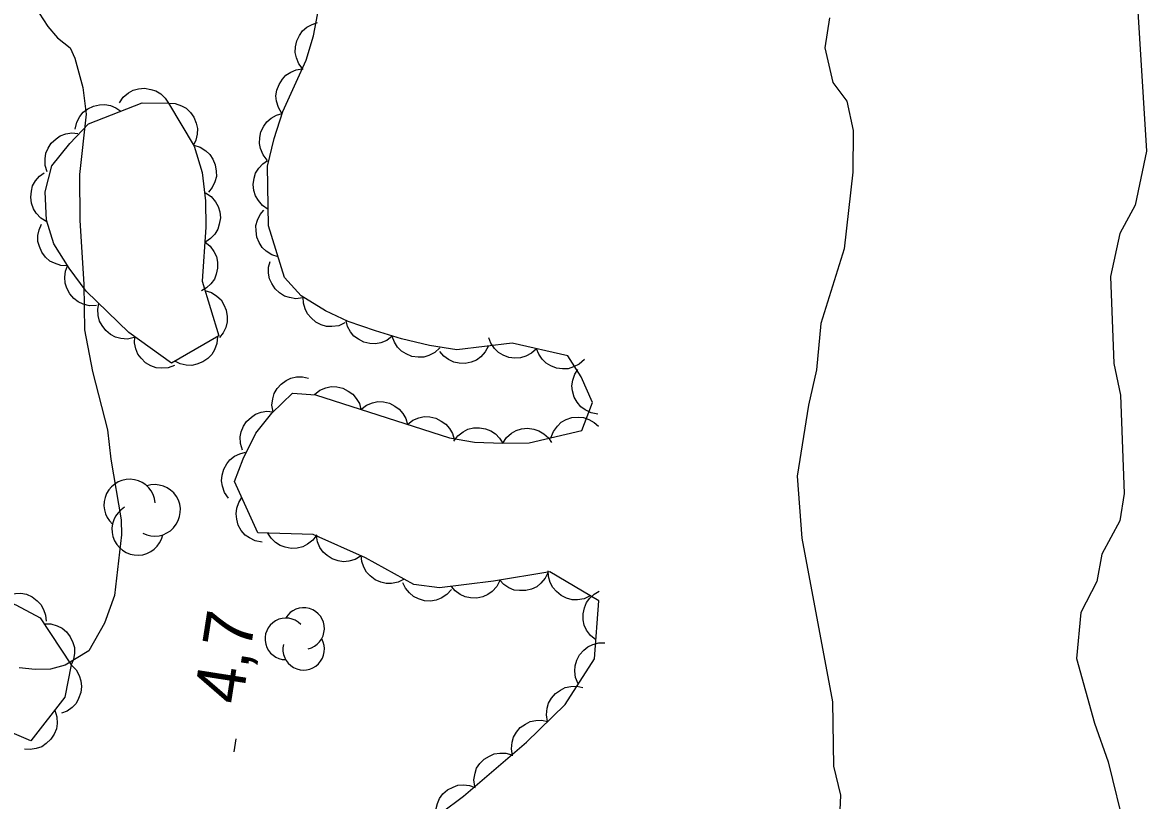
# Model space of a CAD drawing. Extents: x 282461 to 284471, y 5554090 to 5557646.
# Drawn here: x 283348.8 to 283417.8, y 5556864.7 to 5556912.4 of the extents above; entities that cross this region are included whole.
import ezdxf

# ---------------------------------------------------------------- set-up
doc = ezdxf.new("R2010")
doc.units = 0
for name, color, linetype in [('Niveau 2', 7, 'Continuous'), ('Niveau 3', 7, 'Continuous'), ('Niveau 44', 7, 'Continuous')]:
    doc.layers.add(name, color=color, linetype=linetype)

msp = doc.modelspace()

# ---------------------------------------------------------------- linework, layer by layer
at = {"layer": 'Niveau 2'}
for points in [[(283348.14, 5556915.85), (283349.21, 5556914.24), (283349.81, 5556912.97), (283350.34, 5556912.16), (283350.93, 5556911.47), (283351.7, 5556910.84), (283352, 5556910.21), (283352.49, 5556908.41), (283352.68, 5556906.79), (283352.27, 5556903.07), (283352.31, 5556900.28), (283352.54, 5556896.33), (283352.58, 5556893.55), (283353.08, 5556891), (283354, 5556887.41), (283354.2, 5556885.61), (283354.83, 5556881.9), (283354.85, 5556880.97), (283354.43, 5556877.25), (283353.82, 5556875.56), (283352.85, 5556873.86), (283351.41, 5556872.97), (283350.49, 5556872.73)], [(283417.15, 5556914.73), (283417.78, 5556904.52), (283417.09, 5556901.2), (283416.14, 5556899.45), (283415.56, 5556896.82), (283415.78, 5556891.49), (283416.18, 5556889.53), (283416.4, 5556883.5), (283416.15, 5556881.82), (283415.03, 5556879.79), (283414.74, 5556878.11), (283413.74, 5556876.21), (283413.48, 5556873.38), (283414.59, 5556869.41), (283415.42, 5556867.05), (283416.46, 5556862.79)], [(283398.32, 5556912.7), (283398.03, 5556910.86), (283398.53, 5556908.72), (283399.39, 5556907.57), (283399.78, 5556905.78), (283399.76, 5556903.23), (283399.21, 5556898.51), (283397.78, 5556893.94), (283397.53, 5556891.09), (283397.03, 5556888.93), (283396.34, 5556884.57), (283396.62, 5556880.77), (283398.5, 5556870.73), (283398.57, 5556866.78), (283398.99, 5556864.99), (283398.94, 5556863.62)], [(283350.49, 5556872.73), (283349.56, 5556872.71), (283348.57, 5556872.82)]]:
    msp.add_lwpolyline(points, dxfattribs=at)
at = {"layer": 'Niveau 3'}
msp.add_line((283361.77, 5556867.66), (283361.89, 5556868.45), dxfattribs=at)
at = {"layer": 'Niveau 44'}
for points in [[(283373.11, 5556862.89), (283375.86, 5556864.94), (283379.71, 5556868.25), (283382.09, 5556870.56), (283383.89, 5556873.37), (283384.15, 5556876.92), (283381.15, 5556878.71), (283377.7, 5556878.12), (283374.38, 5556877.71), (283372.8, 5556877.93), (283369.83, 5556879.56), (283366.63, 5556880.99), (283363.23, 5556881.09), (283361.8, 5556884.24), (283362.33, 5556885.64), (283363.11, 5556887.21), (283364.09, 5556888.44), (283365.36, 5556889.66), (283366.76, 5556889.57), (283374.99, 5556886.92), (283376.52, 5556886.66), (283378.27, 5556886.59), (283379.89, 5556886.61), (283383.11, 5556887.38), (283383.78, 5556889.09), (283383.08, 5556890.66), (283382.26, 5556891.96), (283378.84, 5556892.73), (283375.44, 5556892.33), (283373.76, 5556892.59), (283372.05, 5556893), (283370.46, 5556893.49), (283368.78, 5556894.05), (283367.38, 5556894.71), (283365.89, 5556895.63), (283364.87, 5556896.76), (283363.89, 5556899.93), (283363.83, 5556903.6), (283364.23, 5556905.28), (283364.76, 5556906.95), (283366.19, 5556910.1), (283366.65, 5556911.58), (283366.98, 5556913.3)], [(283366.01, 5556909.53), (283365.75, 5556909.86), (283365.6, 5556910.24), (283365.52, 5556910.56), (283365.54, 5556910.91), (283365.62, 5556911.27), (283365.79, 5556911.61), (283365.97, 5556911.89), (283366.24, 5556912.11), (283366.56, 5556912.29), (283366.9, 5556912.4)], [(283364.7, 5556906.83), (283364.49, 5556907.18), (283364.38, 5556907.58), (283364.34, 5556907.91), (283364.4, 5556908.25), (283364.53, 5556908.6), (283364.74, 5556908.92), (283364.95, 5556909.17), (283365.25, 5556909.36), (283365.59, 5556909.5), (283365.94, 5556909.56)], [(283354.73, 5556907.48), (283354.96, 5556907.82), (283355.28, 5556908.08), (283355.57, 5556908.25), (283355.91, 5556908.34), (283356.28, 5556908.37), (283356.66, 5556908.3), (283356.97, 5556908.21), (283357.27, 5556908.02), (283357.54, 5556907.76), (283357.74, 5556907.46)], [(283357.74, 5556907.46), (283359.31, 5556904.81), (283359.82, 5556903.2), (283360.02, 5556901.46), (283360.03, 5556899.84), (283359.8, 5556896.53), (283360.84, 5556893.18), (283357.92, 5556891.51), (283355.31, 5556893.38), (283352.68, 5556895.92), (283351.65, 5556897.34), (283350.71, 5556898.82), (283350.26, 5556900.28), (283350.17, 5556902.02), (283350.59, 5556903.61), (283351.68, 5556904.99), (283352.84, 5556906.19), (283356.12, 5556907.47), (283357.74, 5556907.46)], [(283357.74, 5556907.46), (283358.16, 5556907.43), (283358.54, 5556907.29), (283358.83, 5556907.14), (283359.09, 5556906.89), (283359.3, 5556906.59), (283359.44, 5556906.23), (283359.53, 5556905.91), (283359.51, 5556905.56), (283359.43, 5556905.19), (283359.28, 5556904.87)], [(283352.01, 5556905.87), (283352.11, 5556906.28), (283352.31, 5556906.63), (283352.51, 5556906.9), (283352.8, 5556907.1), (283353.13, 5556907.27), (283353.51, 5556907.35), (283353.83, 5556907.38), (283354.18, 5556907.31), (283354.52, 5556907.17), (283354.82, 5556906.96)], [(283363.81, 5556903.96), (283363.55, 5556904.29), (283363.4, 5556904.67), (283363.33, 5556904.99), (283363.34, 5556905.34), (283363.42, 5556905.7), (283363.6, 5556906.04), (283363.78, 5556906.32), (283364.05, 5556906.54), (283364.37, 5556906.72), (283364.72, 5556906.82)], [(283350.3, 5556903.24), (283350.17, 5556903.64), (283350.17, 5556904.05), (283350.21, 5556904.38), (283350.35, 5556904.7), (283350.55, 5556905.01), (283350.84, 5556905.27), (283351.1, 5556905.46), (283351.44, 5556905.57), (283351.8, 5556905.63), (283352.17, 5556905.6)], [(283359.29, 5556904.87), (283359.69, 5556904.75), (283360.03, 5556904.53), (283360.28, 5556904.31), (283360.47, 5556904.01), (283360.61, 5556903.67), (283360.67, 5556903.29), (283360.68, 5556902.96), (283360.58, 5556902.62), (283360.42, 5556902.28), (283360.2, 5556902)], [(283363.87, 5556900.94), (283363.52, 5556901.17), (283363.26, 5556901.48), (283363.09, 5556901.76), (283362.99, 5556902.1), (283362.95, 5556902.47), (283363.01, 5556902.85), (283363.09, 5556903.16), (283363.28, 5556903.46), (283363.53, 5556903.74), (283363.82, 5556903.94)], [(283350.27, 5556900.18), (283349.91, 5556900.4), (283349.63, 5556900.7), (283349.45, 5556900.98), (283349.34, 5556901.31), (283349.29, 5556901.68), (283349.33, 5556902.06), (283349.4, 5556902.38), (283349.58, 5556902.69), (283349.82, 5556902.97), (283350.11, 5556903.19)], [(283360.02, 5556901.95), (283360.37, 5556901.72), (283360.63, 5556901.4), (283360.8, 5556901.12), (283360.89, 5556900.78), (283360.93, 5556900.41), (283360.86, 5556900.03), (283360.78, 5556899.72), (283360.59, 5556899.42), (283360.33, 5556899.15), (283360.04, 5556898.94)], [(283364.48, 5556898.03), (283364.08, 5556898.15), (283363.74, 5556898.38), (283363.49, 5556898.6), (283363.3, 5556898.9), (283363.17, 5556899.24), (283363.12, 5556899.62), (283363.11, 5556899.94), (283363.2, 5556900.28), (283363.37, 5556900.62), (283363.59, 5556900.9)], [(283351.56, 5556897.48), (283351.14, 5556897.5), (283350.75, 5556897.63), (283350.45, 5556897.77), (283350.2, 5556898.01), (283349.97, 5556898.31), (283349.82, 5556898.66), (283349.73, 5556898.97), (283349.73, 5556899.33), (283349.8, 5556899.69), (283349.94, 5556900.03)], [(283359.97, 5556898.94), (283360.3, 5556898.68), (283360.53, 5556898.35), (283360.69, 5556898.05), (283360.75, 5556897.71), (283360.76, 5556897.34), (283360.67, 5556896.96), (283360.56, 5556896.65), (283360.34, 5556896.37), (283360.07, 5556896.12), (283359.76, 5556895.94)], [(283365.99, 5556895.52), (283365.57, 5556895.46), (283365.17, 5556895.53), (283364.86, 5556895.62), (283364.56, 5556895.81), (283364.29, 5556896.06), (283364.09, 5556896.39), (283363.94, 5556896.68), (283363.89, 5556897.03), (283363.89, 5556897.4), (283363.98, 5556897.75)], [(283353.32, 5556895.04), (283352.9, 5556895.02), (283352.51, 5556895.13), (283352.2, 5556895.26), (283351.93, 5556895.48), (283351.68, 5556895.76), (283351.51, 5556896.11), (283351.4, 5556896.41), (283351.38, 5556896.77), (283351.43, 5556897.14), (283351.55, 5556897.48)], [(283359.98, 5556895.96), (283360.38, 5556895.84), (283360.72, 5556895.61), (283360.97, 5556895.39), (283361.15, 5556895.09), (283361.29, 5556894.75), (283361.35, 5556894.37), (283361.35, 5556894.04), (283361.26, 5556893.7), (283361.1, 5556893.37), (283360.87, 5556893.08)], [(283355.63, 5556893.07), (283355.22, 5556892.98), (283354.81, 5556893.02), (283354.49, 5556893.09), (283354.18, 5556893.26), (283353.89, 5556893.5), (283353.67, 5556893.81), (283353.5, 5556894.09), (283353.42, 5556894.43), (283353.4, 5556894.81), (283353.46, 5556895.16)], [(283368.57, 5556893.98), (283368.19, 5556893.8), (283367.78, 5556893.75), (283367.45, 5556893.75), (283367.12, 5556893.86), (283366.79, 5556894.02), (283366.5, 5556894.28), (283366.28, 5556894.52), (283366.13, 5556894.84), (283366.03, 5556895.19), (283366.02, 5556895.55)], [(283371.48, 5556893.15), (283371.15, 5556892.89), (283370.77, 5556892.75), (283370.45, 5556892.68), (283370.1, 5556892.7), (283369.74, 5556892.79), (283369.4, 5556892.97), (283369.13, 5556893.15), (283368.91, 5556893.43), (283368.73, 5556893.75), (283368.64, 5556894.1)], [(283358.12, 5556891.36), (283357.73, 5556891.22), (283357.32, 5556891.19), (283356.99, 5556891.22), (283356.66, 5556891.34), (283356.34, 5556891.53), (283356.07, 5556891.81), (283355.87, 5556892.06), (283355.74, 5556892.39), (283355.66, 5556892.76), (283355.67, 5556893.12)], [(283360.75, 5556893.13), (283360.72, 5556892.71), (283360.57, 5556892.33), (283360.41, 5556892.04), (283360.16, 5556891.79), (283359.86, 5556891.58), (283359.49, 5556891.45), (283359.18, 5556891.37), (283358.82, 5556891.39), (283358.46, 5556891.47), (283358.14, 5556891.63)], [(283374.4, 5556892.44), (283374.09, 5556892.15), (283373.72, 5556891.98), (283373.41, 5556891.88), (283373.06, 5556891.87), (283372.69, 5556891.92), (283372.34, 5556892.07), (283372.05, 5556892.23), (283371.81, 5556892.49), (283371.61, 5556892.8), (283371.48, 5556893.14)], [(283380.34, 5556892.39), (283380.03, 5556892.11), (283379.67, 5556891.93), (283379.36, 5556891.82), (283379, 5556891.81), (283378.64, 5556891.86), (283378.28, 5556892), (283378, 5556892.16), (283377.75, 5556892.41), (283377.54, 5556892.72), (283377.41, 5556893.05)], [(283377.38, 5556892.56), (283377.19, 5556892.19), (283376.91, 5556891.9), (283376.65, 5556891.69), (283376.32, 5556891.56), (283375.96, 5556891.49), (283375.58, 5556891.51), (283375.25, 5556891.56), (283374.94, 5556891.72), (283374.64, 5556891.94), (283374.4, 5556892.21)], [(283383.27, 5556891.73), (283382.96, 5556891.45), (283382.6, 5556891.27), (283382.28, 5556891.16), (283381.93, 5556891.15), (283381.57, 5556891.2), (283381.21, 5556891.34), (283380.92, 5556891.5), (283380.68, 5556891.75), (283380.47, 5556892.06), (283380.34, 5556892.39)], [(283384.1, 5556888.38), (283383.68, 5556888.45), (283383.32, 5556888.64), (283383.05, 5556888.83), (283382.83, 5556889.1), (283382.65, 5556889.42), (283382.55, 5556889.8), (283382.51, 5556890.12), (283382.56, 5556890.47), (283382.68, 5556890.82), (283382.87, 5556891.12)], [(283364.16, 5556888.51), (283364.09, 5556888.92), (283364.14, 5556889.32), (283364.23, 5556889.64), (283364.41, 5556889.94), (283364.65, 5556890.22), (283364.97, 5556890.44), (283365.26, 5556890.59), (283365.6, 5556890.66), (283365.97, 5556890.66), (283366.33, 5556890.59)], [(283366.7, 5556889.59), (283367.03, 5556889.85), (283367.41, 5556889.99), (283367.73, 5556890.07), (283368.08, 5556890.05), (283368.44, 5556889.97), (283368.78, 5556889.79), (283369.05, 5556889.61), (283369.27, 5556889.34), (283369.46, 5556889.02), (283369.56, 5556888.67)], [(283369.56, 5556888.67), (283369.89, 5556888.93), (283370.26, 5556889.07), (283370.59, 5556889.15), (283370.94, 5556889.13), (283371.3, 5556889.05), (283371.64, 5556888.87), (283371.91, 5556888.69), (283372.13, 5556888.42), (283372.31, 5556888.1), (283372.41, 5556887.75)], [(283362.28, 5556886.17), (283362.16, 5556886.57), (283362.15, 5556886.98), (283362.2, 5556887.3), (283362.34, 5556887.63), (283362.54, 5556887.93), (283362.83, 5556888.19), (283363.09, 5556888.38), (283363.43, 5556888.49), (283363.79, 5556888.55), (283364.15, 5556888.52)], [(283372.41, 5556887.75), (283372.74, 5556888.01), (283373.12, 5556888.15), (283373.44, 5556888.23), (283373.79, 5556888.21), (283374.15, 5556888.13), (283374.49, 5556887.95), (283374.77, 5556887.77), (283374.99, 5556887.5), (283375.17, 5556887.18), (283375.27, 5556886.83)], [(283381.22, 5556886.93), (283381.37, 5556887.32), (283381.62, 5556887.64), (283381.85, 5556887.88), (283382.16, 5556888.04), (283382.51, 5556888.16), (283382.9, 5556888.18), (283383.22, 5556888.17), (283383.55, 5556888.05), (283383.88, 5556887.87), (283384.14, 5556887.63)], [(283375.26, 5556886.71), (283375.51, 5556887.05), (283375.84, 5556887.29), (283376.12, 5556887.45), (283376.47, 5556887.53), (283376.84, 5556887.54), (283377.21, 5556887.47), (283377.52, 5556887.36), (283377.81, 5556887.16), (283378.07, 5556886.9), (283378.26, 5556886.59)], [(283378.26, 5556886.59), (283378.49, 5556886.94), (283378.8, 5556887.2), (283379.08, 5556887.37), (283379.42, 5556887.47), (283379.79, 5556887.51), (283380.17, 5556887.45), (283380.48, 5556887.36), (283380.78, 5556887.17), (283381.06, 5556886.92), (283381.26, 5556886.63)], [(283361.42, 5556883.23), (283361.18, 5556883.57), (283361.05, 5556883.96), (283360.99, 5556884.28), (283361.03, 5556884.63), (283361.13, 5556884.99), (283361.32, 5556885.32), (283361.51, 5556885.58), (283361.8, 5556885.79), (283362.13, 5556885.95), (283362.48, 5556886.04)], [(283363.49, 5556880.53), (283363.07, 5556880.6), (283362.71, 5556880.78), (283362.44, 5556880.96), (283362.21, 5556881.24), (283362.03, 5556881.56), (283361.94, 5556881.93), (283361.89, 5556882.25), (283361.94, 5556882.6), (283362.06, 5556882.95), (283362.25, 5556883.26)], [(283366.85, 5556880.98), (283366.6, 5556880.64), (283366.28, 5556880.4), (283365.99, 5556880.23), (283365.65, 5556880.15), (283365.28, 5556880.13), (283364.91, 5556880.21), (283364.6, 5556880.31), (283364.31, 5556880.51), (283364.04, 5556880.77), (283363.85, 5556881.07)], [(283369.57, 5556879.68), (283369.21, 5556879.46), (283368.82, 5556879.35), (283368.49, 5556879.31), (283368.15, 5556879.37), (283367.8, 5556879.49), (283367.48, 5556879.7), (283367.23, 5556879.91), (283367.04, 5556880.2), (283366.89, 5556880.55), (283366.83, 5556880.9)], [(283372.21, 5556878.25), (283371.84, 5556878.06), (283371.44, 5556877.99), (283371.11, 5556877.98), (283370.77, 5556878.06), (283370.43, 5556878.21), (283370.13, 5556878.45), (283369.9, 5556878.68), (283369.73, 5556878.99), (283369.61, 5556879.34), (283369.58, 5556879.7)], [(283381.04, 5556878.69), (283380.87, 5556878.31), (283380.6, 5556878.01), (283380.35, 5556877.79), (283380.03, 5556877.64), (283379.67, 5556877.55), (283379.29, 5556877.55), (283378.97, 5556877.58), (283378.64, 5556877.72), (283378.33, 5556877.93), (283378.08, 5556878.19)], [(283383.63, 5556877.23), (283383.25, 5556877.05), (283382.85, 5556876.99), (283382.52, 5556876.99), (283382.18, 5556877.09), (283381.85, 5556877.25), (283381.56, 5556877.5), (283381.33, 5556877.73), (283381.18, 5556878.05), (283381.08, 5556878.41), (283381.05, 5556878.77)], [(283375.11, 5556877.61), (283374.83, 5556877.3), (283374.48, 5556877.09), (283374.17, 5556876.96), (283373.83, 5556876.91), (283373.46, 5556876.93), (283373.09, 5556877.05), (283372.79, 5556877.18), (283372.53, 5556877.41), (283372.29, 5556877.7), (283372.13, 5556878.02)], [(283378.09, 5556878.17), (283377.9, 5556877.8), (283377.61, 5556877.5), (283377.35, 5556877.3), (283377.03, 5556877.17), (283376.67, 5556877.09), (283376.28, 5556877.11), (283375.96, 5556877.16), (283375.65, 5556877.31), (283375.34, 5556877.53), (283375.11, 5556877.8)], [(283351.77, 5556872.99), (283351.38, 5556871.01), (283349.3, 5556868.34), (283346.07, 5556869.71), (283344.64, 5556870.67), (283343.23, 5556871.71), (283342.73, 5556873.09), (283342.84, 5556874.84), (283343.73, 5556876.01), (283345.23, 5556876.92), (283346.71, 5556877.28), (283348.37, 5556876.68), (283349.86, 5556875.88), (283351.77, 5556872.99)], [(283347.57, 5556877.11), (283347.95, 5556877.3), (283348.35, 5556877.38), (283348.68, 5556877.4), (283349.03, 5556877.32), (283349.37, 5556877.17), (283349.68, 5556876.93), (283349.91, 5556876.7), (283350.08, 5556876.39), (283350.2, 5556876.04), (283350.24, 5556875.67)], [(283383.97, 5556874.53), (283383.65, 5556874.79), (283383.41, 5556875.12), (283383.26, 5556875.42), (283383.2, 5556875.76), (283383.19, 5556876.13), (283383.29, 5556876.5), (283383.4, 5556876.81), (283383.61, 5556877.09), (283383.88, 5556877.34), (283384.19, 5556877.52)], [(283350.1, 5556875.52), (283350.52, 5556875.51), (283350.91, 5556875.39), (283351.21, 5556875.25), (283351.48, 5556875.01), (283351.71, 5556874.72), (283351.87, 5556874.37), (283351.97, 5556874.05), (283351.97, 5556873.7), (283351.91, 5556873.33), (283351.77, 5556872.99)], [(283382.9, 5556871.82), (283382.73, 5556872.21), (283382.69, 5556872.61), (283382.7, 5556872.94), (283382.8, 5556873.28), (283382.97, 5556873.6), (283383.23, 5556873.89), (283383.48, 5556874.1), (283383.8, 5556874.25), (283384.16, 5556874.34), (283384.52, 5556874.35)], [(283351.77, 5556872.99), (283352.07, 5556872.69), (283352.26, 5556872.33), (283352.37, 5556872.01), (283352.4, 5556871.66), (283352.36, 5556871.29), (283352.22, 5556870.93), (283352.07, 5556870.63), (283351.82, 5556870.38), (283351.52, 5556870.16), (283351.18, 5556870.02)], [(283381.01, 5556869.51), (283380.94, 5556869.93), (283380.99, 5556870.33), (283381.07, 5556870.65), (283381.25, 5556870.95), (283381.49, 5556871.23), (283381.81, 5556871.45), (283382.1, 5556871.6), (283382.44, 5556871.67), (283382.81, 5556871.68), (283383.17, 5556871.6)], [(283350.76, 5556870.21), (283350.89, 5556869.81), (283350.9, 5556869.4), (283350.86, 5556869.07), (283350.72, 5556868.74), (283350.52, 5556868.43), (283350.23, 5556868.17), (283349.97, 5556867.97), (283349.63, 5556867.86), (283349.26, 5556867.8), (283348.9, 5556867.82)], [(283378.86, 5556867.42), (283378.79, 5556867.84), (283378.83, 5556868.24), (283378.92, 5556868.56), (283379.1, 5556868.86), (283379.34, 5556869.14), (283379.66, 5556869.36), (283379.94, 5556869.51), (283380.29, 5556869.58), (283380.66, 5556869.59), (283381.01, 5556869.51)], [(283376.54, 5556865.52), (283376.49, 5556865.94), (283376.56, 5556866.34), (283376.66, 5556866.65), (283376.86, 5556866.94), (283377.12, 5556867.2), (283377.45, 5556867.4), (283377.74, 5556867.54), (283378.09, 5556867.58), (283378.46, 5556867.57), (283378.81, 5556867.48)], [(283374.17, 5556863.68), (283374.15, 5556864.1), (283374.25, 5556864.49), (283374.37, 5556864.8), (283374.59, 5556865.07), (283374.87, 5556865.32), (283375.21, 5556865.49), (283375.51, 5556865.61), (283375.86, 5556865.63), (283376.23, 5556865.59), (283376.57, 5556865.47)]]:
    msp.add_lwpolyline(points, dxfattribs=at)
for centre, radius, start, end in [((283355.358, 5556882.801), 1.58, 5.07181, 227.75617), ((283356.895, 5556882.473), 1.58, 242.25031, 107.93891), ((283355.85, 5556881.3), 1.58, 120.40412, 347.8612), ((283366.04, 5556875.226), 1.275, 282.26917, 149.72625), ((283364.943, 5556874.588), 1.275, 44.11537, 269.80396), ((283366.04, 5556873.951), 1.275, 166.93686, 29.62122)]:
    msp.add_arc(centre, radius, start, end, dxfattribs=at)

# ---------------------------------------------------------------- texts
at = {"layer": 'Niveau 3'}
msp.add_text('4,7  ', height=3, rotation=81.09575, dxfattribs=at).set_placement((283362.25, 5556870.5))

doc.saveas('drawing.dxf')
